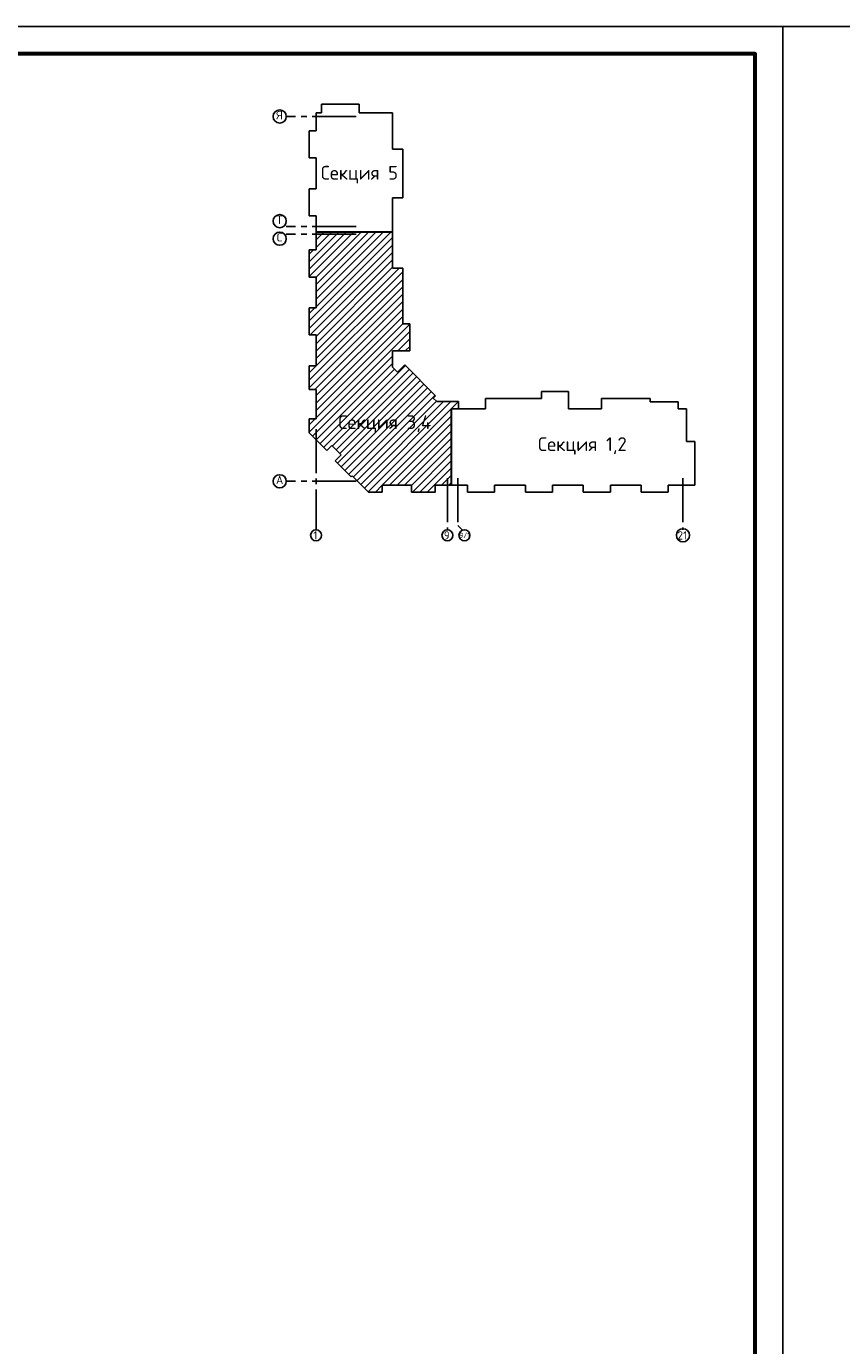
# Model space of a CAD drawing. Header units: millimetres. Extents: x 40580 to 559114, y -343730 to 81020.
# Tile 550 of 656: x 401778 to 416589, y -61368 to -37394. Entities that reach past the tile are written whole.
import ezdxf
from ezdxf.enums import TextEntityAlignment as Align

# ---------------------------------------------------------------- set-up
doc = ezdxf.new("R2010")
doc.units = ezdxf.units.MM
doc.linetypes.add('______5', pattern=[1100, 800, -100, 100, -100])
for name, color, linetype in [('________________', 7, 'Continuous'), ('Тонкие', 7, 'Continuous'), ('ФВ-2', 7, 'Continuous')]:
    doc.layers.add(name, color=color, linetype=linetype)
doc.layers.add('Standard', color=7, linetype='Continuous', lineweight=25)
doc.styles.add('ISOCPEUR', font='isocpeur.ttf')

# ---------------------------------------------------------------- blocks, each defined once
blk = doc.blocks.new('Из_буфера8386')
at = {"linetype": 'Continuous', "lineweight": 25, "ltscale": 100}
blk.add_lwpolyline([(62, 59400), (62, 0), (42062, 0), (42062, 59400), (62, 59400)], dxfattribs=at)
blk.add_lwpolyline([(62, 59400), (62, 0), (42062, 0), (42062, 59400), (62, 59400)], dxfattribs=at)
at = {"linetype": 'Continuous', "lineweight": 60, "ltscale": 100}
blk.add_lwpolyline([(2062, 58900), (2062, 500), (41562, 500), (41562, 58900), (2062, 58900)], dxfattribs=at)

msp = doc.modelspace()

# ---------------------------------------------------------------- hatches: boundary and pattern name
at = {"layer": 'ФВ-2'}
h = msp.add_hatch(dxfattribs=at)
h.set_pattern_fill('ANSI31', color=256, scale=30)
h.set_pattern_definition([(45, (-48603.41, 68835.87), (-67.35192, 67.35192), [])])
h.paths.add_polyline_path([(408776.2, -45856.4), (408776.2, -45731.4), (408240.2, -45731.4), (408240.2, -45856.4), (407993.2, -45856.4), (407696.1, -45559.4), (407676.3, -45579.2), (407387.8, -45290.7), (407496, -45182.5), (407326.3, -45012.8), (407237.9, -45101.2), (406916.2, -44779.5), (406916.2, -44527.4), (407041.2, -44527.4), (407041.2, -43991.4), (406916.2, -43991.4), (406916.2, -43561.4), (407041.2, -43561.4), (407041.2, -43001.4), (406916.2, -43001.4), (406916.2, -42509.4), (407041.2, -42509.4), (407041.2, -41949.4), (406916.2, -41949.4), (406916.2, -41457.4), (407041.2, -41457.4), (407041.2, -41132.4), (408431.2, -41132.4), (408431.2, -41786.4), (408615.2, -41786.4), (408615.2, -42801.4), (408744.2, -42801.4), (408744.2, -43291.4), (408431.2, -43291.4), (408431.2, -43586.2), (408520.6, -43675.7), (408650.7, -43545.6), (409212.9, -44107.7), (409170.5, -44150.1), (409233.8, -44213.4), (409626.2, -44213.4), (409626.2, -44341.4), (409496.2, -44341.4), (409496.2, -45731.4), (409206.2, -45731.4), (409206.2, -45856.4)])

# ---------------------------------------------------------------- linework, layer by layer
at = {"layer": '________________', "color": 7, "linetype": 'Continuous'}
for p, q in [((407821.2, -38810.4), (407141.2, -38810.4)), ((407141.2, -38810.4), (407141.2, -38963.4)), ((407821.2, -38963.4), (407821.2, -38810.4)), ((407141.2, -38963.4), (407041.2, -38963.4)), ((407041.2, -38963.4), (407041.2, -39293.4)), ((408431.2, -38963.4), (407821.2, -38963.4)), ((408431.2, -39622.4), (408431.2, -38963.4)), ((407041.2, -39293.4), (406916.2, -39293.4)), ((406916.2, -39293.4), (406916.2, -39785.4)), ((406916.2, -39785.4), (407041.2, -39785.4)), ((407041.2, -39785.4), (407041.2, -40345.4)), ((408615.2, -39622.4), (408431.2, -39622.4)), ((408431.2, -39622.4), (408431.2, -39622.4)), ((408615.2, -40508.4), (408615.2, -39622.4)), ((407041.2, -40345.4), (406916.2, -40345.4)), ((406916.2, -40345.4), (406916.2, -40837.4)), ((408431.2, -41127.4), (408431.2, -40508.4)), ((408431.2, -40508.4), (408615.2, -40508.4)), ((406916.2, -40837.4), (407041.2, -40837.4)), ((407041.2, -40837.4), (407041.2, -41127.4)), ((407041.2, -41127.4), (408431.2, -41127.4)), ((407041.2, -41132.4), (408431.2, -41132.4)), ((407041.2, -41457.4), (407041.2, -41132.4)), ((407041.2, -41132.4), (407041.2, -41132.4)), ((408431.2, -41132.4), (408431.2, -41786.4)), ((406916.2, -41949.4), (406916.2, -41457.4)), ((406916.2, -41457.4), (407041.2, -41457.4)), ((407041.2, -41949.4), (406916.2, -41949.4)), ((407041.2, -42509.4), (407041.2, -41949.4)), ((408431.2, -41786.4), (408615.2, -41786.4)), ((408615.2, -41786.4), (408615.2, -42672.4)), ((406916.2, -43001.4), (406916.2, -42509.4)), ((406916.2, -42509.4), (407041.2, -42509.4)), ((408615.2, -42672.4), (408615.2, -42801.4)), ((408615.2, -42801.4), (408744.2, -42801.4)), ((408744.2, -42801.4), (408744.2, -43291.4)), ((407041.2, -43001.4), (406916.2, -43001.4)), ((407041.2, -43561.4), (407041.2, -43001.4)), ((408744.2, -43291.4), (408431.2, -43291.4)), ((408431.2, -43291.4), (408431.2, -43586.2)), ((406916.2, -43991.4), (406916.2, -43561.4)), ((406916.2, -43561.4), (407041.2, -43561.4)), ((408431.2, -43586.2), (408520.6, -43675.7)), ((408520.6, -43675.7), (408650.7, -43545.6)), ((408650.7, -43545.6), (409212.9, -44107.7)), ((407041.2, -43991.4), (406916.2, -43991.4)), ((407041.2, -44527.4), (407041.2, -43991.4)), ((409212.9, -44107.7), (409170.5, -44150.1)), ((411135.2, -44157.4), (411135.2, -44028.4)), ((411135.2, -44028.4), (411625.2, -44028.4)), ((411625.2, -44028.4), (411625.2, -44341.4)), ((409170.5, -44150.1), (409233.8, -44213.4)), ((409233.8, -44213.4), (409626.2, -44213.4)), ((409501.2, -44341.4), (409496.2, -44341.4)), ((409496.2, -44341.4), (409496.2, -45731.4)), ((409626.2, -44341.4), (409501.2, -44341.4)), ((409501.2, -45731.4), (409501.2, -44341.4)), ((409626.2, -44213.4), (409626.2, -44341.4)), ((409626.2, -44341.4), (410120.2, -44341.4)), ((410120.2, -44341.4), (410120.2, -44157.4)), ((410120.2, -44157.4), (411006.2, -44157.4)), ((411006.2, -44157.4), (411135.2, -44157.4)), ((411625.2, -44341.4), (412224.2, -44341.4)), ((412224.2, -44341.4), (412224.2, -44157.4)), ((412224.2, -44157.4), (413110.2, -44157.4)), ((413110.2, -44157.4), (413110.2, -44215.4)), ((413110.2, -44215.4), (413622.2, -44215.4)), ((413622.2, -44215.4), (413622.2, -44341.4)), ((413622.2, -44341.4), (413769.2, -44341.4)), ((413769.2, -44341.4), (413769.2, -44939.4)), ((406916.2, -44779.5), (406916.2, -44527.4)), ((406916.2, -44527.4), (407041.2, -44527.4)), ((407237.9, -45101.2), (406916.2, -44779.5)), ((407326.3, -45012.8), (407237.9, -45101.2)), ((407496, -45182.5), (407326.3, -45012.8)), ((413769.2, -44939.4), (413922.2, -44939.4)), ((413922.2, -44939.4), (413922.2, -45731.4)), ((407387.8, -45290.7), (407496, -45182.5)), ((407676.3, -45579.2), (407387.8, -45290.7)), ((407696.1, -45559.4), (407676.3, -45579.2)), ((407993.2, -45856.4), (407696.1, -45559.4)), ((408776.2, -45731.4), (408240.2, -45731.4)), ((408240.2, -45731.4), (408240.2, -45856.4)), ((408776.2, -45856.4), (408776.2, -45731.4)), ((409496.2, -45731.4), (409206.2, -45731.4)), ((409206.2, -45731.4), (409206.2, -45856.4)), ((409791.2, -45731.4), (409501.2, -45731.4)), ((409791.2, -45856.4), (409791.2, -45731.4)), ((410843.2, -45731.4), (410283.2, -45731.4)), ((410283.2, -45731.4), (410283.2, -45856.4)), ((410843.2, -45856.4), (410843.2, -45731.4)), ((411895.2, -45731.4), (411335.2, -45731.4)), ((411335.2, -45731.4), (411335.2, -45856.4)), ((411895.2, -45856.4), (411895.2, -45731.4)), ((412947.2, -45731.4), (412387.2, -45731.4)), ((412387.2, -45731.4), (412387.2, -45856.4)), ((412947.2, -45856.4), (412947.2, -45731.4)), ((413769.2, -45731.4), (413439.2, -45731.4)), ((413439.2, -45731.4), (413439.2, -45856.4)), ((413922.2, -45731.4), (413769.2, -45731.4)), ((408240.2, -45856.4), (407993.2, -45856.4)), ((409206.2, -45856.4), (408776.2, -45856.4)), ((410283.2, -45856.4), (409791.2, -45856.4)), ((411335.2, -45856.4), (410843.2, -45856.4)), ((412387.2, -45856.4), (411895.2, -45856.4)), ((413439.2, -45856.4), (412947.2, -45856.4))]:
    msp.add_line(p, q, dxfattribs=at)
at = {"layer": 'Standard', "color": 7, "linetype": '______5'}
for p, q in [((407770.2, -39031.4), (406500.2, -39031.4)), ((407770.2, -41032.4), (406500.2, -41032.4)), ((407770.2, -41172.4), (406500.2, -41172.4)), ((407041.2, -44712.3), (407041.2, -46542.3)), ((407770.2, -45661.4), (406500.2, -45661.4)), ((409427.2, -45602.3), (409427.2, -46542.3)), ((409617.2, -45602.3), (409617.2, -46464.3)), ((413707.2, -45602.3), (413707.2, -46542.3)), ((409701.7, -46548.8), (409617.2, -46464.3))]:
    msp.add_line(p, q, dxfattribs=at)
at = {"layer": 'Standard', "color": 7, "linetype": 'Continuous'}
for centre, radius in [((406380.2, -39031.4), 120), ((406380.2, -40932.4), 120), ((406380.2, -41252.3), 120), ((406380.2, -45661.4), 120), ((407041.2, -46642.3), 100), ((409427.2, -46642.3), 100), ((409737.2, -46642.3), 100), ((413707.2, -46642.3), 120)]:
    msp.add_circle(centre, radius, dxfattribs=at)

# ---------------------------------------------------------------- block references
at = {"layer": 'Тонкие'}
for p in [(373458, -96794), (415458, -96794)]:
    msp.add_blockref('Из_буфера8386', p, dxfattribs=at)

# ---------------------------------------------------------------- texts
at = {"layer": 'Standard', "color": 7, "linetype": 'Continuous', "style": 'ISOCPEUR'}
for s, height, p, p2 in [('Я', 150, (406318.7, -39082.5), (406438.7, -39082.5)), ('Секция 5', 250, (407129.1, -40178.9), (408529.1, -40178.9)), ('Т', 150, (406318.7, -40983.5), (406438.7, -40983.5)), ('С', 150, (406326.2, -41303.4), (406431.2, -41303.4)), ('Секция 3,4', 250, (407445.3, -44711.2), (409132.8, -44711.2)), ('Секция 1,2', 250, (411073.3, -45110.6), (412685.8, -45110.6)), ('А', 150, (406311.2, -45712.5), (406446.2, -45712.5)), ('1', 150, (406992.1, -46719.1), (407067.1, -46719.1)), ('9', 150, (409363.1, -46719.1), (409468.1, -46719.1)), ('9/1', 100, (409644.8, -46693.7), (409834.8, -46693.7)), ('21', 150, (413605.6, -46719.1), (413785.6, -46719.1))]:
    msp.add_text(s, height=height, dxfattribs=at).set_placement(p, p2, align=Align.FIT)

doc.saveas('drawing.dxf')
